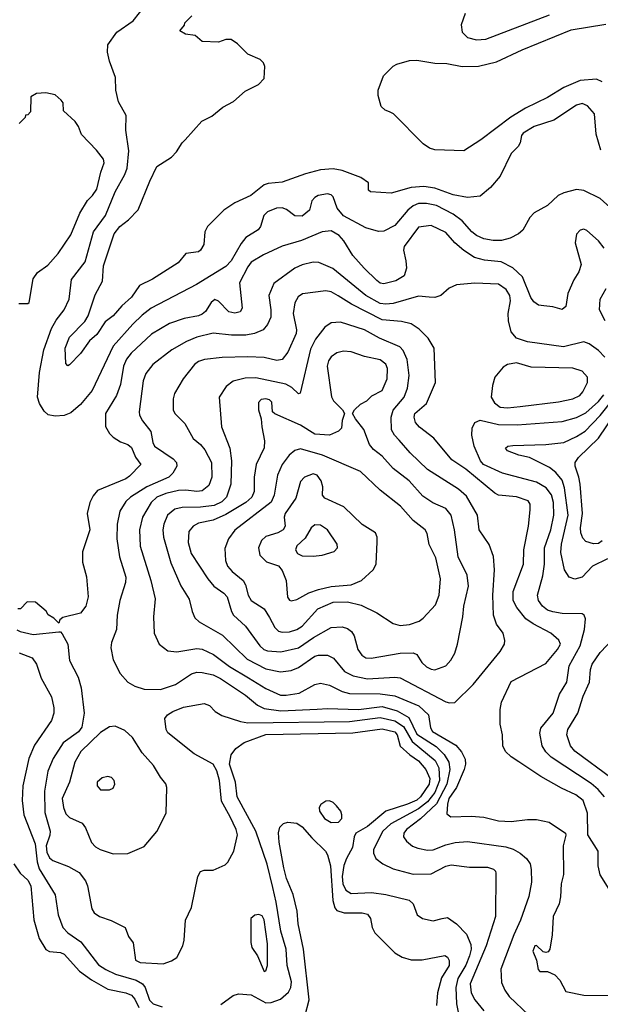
# Model space of a CAD drawing. Extents: x 997026 to 1115308, y 536381 to 619039.
# Tile 296 of 484: x 1059011 to 1062205, y 576502 to 581923. Entities that reach past the tile are written whole.
import ezdxf

# ---------------------------------------------------------------- set-up
doc = ezdxf.new("R2010")
doc.units = 0

msp = doc.modelspace()

# ---------------------------------------------------------------- linework, layer by layer
at = {"layer": '0CON20XD'}
for points in [[(1062295, 580858.5), (1062205, 580938.5), (1062115, 580982.1), (1062075, 580987.5), (1062005, 580970.5), (1061973.9, 580956.1), (1061915, 580900), (1061840.9, 580859.1), (1061818, 580835), (1061780, 580765), (1061755.8, 580745), (1061709, 580721), (1061661.9, 580708.1), (1061615, 580707.8), (1061565, 580716), (1061525, 580734.8), (1061498.4, 580755), (1061444.6, 580815), (1061395, 580853.2), (1061305, 580900.4), (1061248.5, 580911.5), (1061205, 580910.6), (1061175, 580899), (1061146.3, 580875), (1061075, 580790), (1061015, 580758.2), (1060985, 580756.5), (1060915, 580777.3), (1060792.6, 580842.6), (1060756.9, 580885), (1060735, 580948.1), (1060725, 580959.1), (1060705, 580965.3), (1060653.3, 580955), (1060634.2, 580945), (1060618.6, 580925), (1060605.6, 580875), (1060565, 580842.1), (1060525, 580843.5), (1060478.5, 580878.5), (1060455, 580886.8), (1060423.8, 580885), (1060375, 580865.4), (1060354.6, 580845), (1060335.6, 580785), (1060323.1, 580766.9), (1060255, 580723.8), (1060228.3, 580691.7), (1060174, 580596), (1060145, 580564.6), (1059983.1, 580465), (1059734.8, 580335.2), (1059685, 580297.3), (1059633.1, 580246.9), (1059524.7, 580125), (1059408.5, 579881.5), (1059345, 579804.5), (1059291.5, 579758.5), (1059255, 579743.5), (1059205, 579739.5), (1059167.6, 579747.6), (1059145, 579767.5), (1059119.5, 579809.5), (1059108.4, 579845), (1059119.5, 579980.5), (1059142.8, 580105), (1059186.2, 580223.8), (1059210.9, 580269.1), (1059254.8, 580325.2), (1059282.8, 580385), (1059296.4, 580493.6), (1059370.2, 580589.8), (1059416.1, 580755), (1059482, 580845), (1059535, 580975.7), (1059589.1, 581070.9), (1059601.7, 581105), (1059610.9, 581200.9), (1059594.6, 581315.4), (1059595.6, 581395), (1059555, 581471.2), (1059539.5, 581535), (1059537.5, 581605), (1059504.3, 581695), (1059494.3, 581744.3), (1059495.8, 581785), (1059545, 581854.2), (1059635, 581916.9), (1059704.8, 582005.2)], [(1061462.4, 581957.6), (1061440.4, 581895), (1061445.4, 581855.4), (1061475, 581825.6), (1061525, 581811.5), (1061575, 581816.4), (1061925, 581950.6)], [(1062207.8, 581205), (1062183.6, 581293.6), (1062173.3, 581405), (1062135, 581448.1), (1062105, 581462.2), (1062075, 581453.5), (1061949.3, 581370.7), (1061842, 581335), (1061781.7, 581298.3), (1061771.2, 581285), (1061763.8, 581245), (1061753.8, 581225), (1061715, 581186.7), (1061655, 581062), (1061600.9, 580999.1), (1061545, 580951.2), (1061475, 580943.5), (1061395, 580959.2), (1061295, 580995.9), (1061235, 581005.3), (1061165, 581000), (1061055, 580967.5), (1060998.3, 580971.7), (1060940, 580975), (1060930, 580985), (1060930, 581025), (1060887.5, 581055), (1060785, 581093.5), (1060735, 581102.7), (1060665, 581096.5), (1060583.3, 581075), (1060455, 581029.1), (1060378, 581022), (1060355, 581014.5), (1060282, 580955), (1060193.8, 580915), (1060134.6, 580875.4), (1060044.6, 580785.4), (1060028.6, 580755), (1060024.3, 580685), (1060005, 580654), (1059995, 580646), (1059923.9, 580636.1), (1059883.3, 580585), (1059742, 580495), (1059670.4, 580459.6), (1059625, 580395.8), (1059571.9, 580348.1), (1059525, 580292.2), (1059480.6, 580259.4), (1059435, 580190), (1059395.5, 580154.5), (1059345, 580086.2), (1059285, 580022.5), (1059275, 580017.5), (1059265, 580030), (1059261.5, 580115), (1059285, 580176), (1059368.9, 580261.1), (1059387.9, 580292.1), (1059425, 580408.8), (1059467, 580483), (1059472.4, 580567.6), (1059530.5, 580745), (1059561.4, 580785), (1059608.9, 580821.1), (1059662.8, 580877.2), (1059726, 581035), (1059765.9, 581114.1), (1059845, 581166.7), (1059873.3, 581195), (1059903.8, 581245), (1059921.7, 581261.7), (1060013.3, 581365), (1060067.5, 581392.5), (1060127.7, 581442.3), (1060187.5, 581472.5), (1060250.8, 581529.2), (1060325, 581566.7), (1060355, 581600), (1060360, 581665), (1060352.5, 581685), (1060333.9, 581703.9), (1060265, 581733.3), (1060209.5, 581789.5), (1060175, 581813.3), (1060145, 581813.3), (1060105, 581800), (1060015, 581802.5), (1059977, 581837), (1059923, 581843), (1059891.7, 581861.7), (1059917, 581893), (1059920, 581905), (1059957.5, 581945)], [(1062215, 581580.8), (1062185, 581596.5), (1062095, 581588.8), (1062005, 581550.3), (1061915.5, 581494.5), (1061794.3, 581435.7), (1061713.6, 581386.4), (1061548, 581262), (1061455, 581202), (1061295, 581207.3), (1061265, 581215.4), (1061229.8, 581239.8), (1061066.7, 581405), (1061045.7, 581415.7), (1061022.5, 581425), (1061000, 581445), (1060983.8, 581505), (1060983.8, 581535), (1061012.5, 581615), (1061065, 581667.5), (1061085, 581677.5), (1061155, 581698.8), (1061195, 581700), (1061295, 581683.1), (1061361.1, 581681.1), (1061445, 581664.6), (1061535, 581666.9), (1061635, 581691.8), (1061775, 581757.7), (1062045, 581867.3), (1062235, 581898.7)], [(1059005, 580360), (1059055, 580360), (1059063, 580367), (1059084.3, 580495.7), (1059107.9, 580532.1), (1059165, 580572.5), (1059221.4, 580635), (1059292, 580738), (1059341.7, 580858.3), (1059383.2, 580926.8), (1059412, 580955), (1059435, 580990), (1059456.2, 581083.8), (1059476, 581135), (1059471.2, 581155), (1059433.3, 581205), (1059350.8, 581290.8), (1059333.3, 581335), (1059315, 581362.5), (1059251.7, 581421.7), (1059250, 581465), (1059239.3, 581479.3), (1059205, 581510), (1059155, 581520), (1059103, 581517), (1059071.7, 581498.3), (1059070, 581415), (1059055, 581400), (1059041.7, 581398.3), (1059040, 581385), (1059008.3, 581351.7)], [(1062227.5, 580665), (1062196.1, 580706.1), (1062131.7, 580761.7), (1062115, 580770), (1062093.8, 580765), (1062075, 580742.5), (1062067.5, 580695), (1062100, 580575), (1062088, 580535), (1062059.7, 580490.3), (1062027.5, 580415), (1062015.8, 580344.2), (1061995, 580327.5), (1061945, 580342.5), (1061895, 580347.1), (1061865, 580351.4), (1061839.1, 580369.1), (1061823.7, 580393.7), (1061777.6, 580507.6), (1061725, 580556.5), (1061659.3, 580589.3), (1061568.5, 580598.5), (1061514.1, 580614.1), (1061455, 580652.2), (1061404.4, 580695), (1061355, 580751.9), (1061275, 580790.8), (1061205, 580780), (1061126.7, 580675), (1061122.2, 580655), (1061136.1, 580596.1), (1061138.5, 580555), (1061126.2, 580513.8), (1061081.2, 580485), (1061015, 580468.2), (1060995, 580472.1), (1060975, 580486.5), (1060906.5, 580555), (1060843.3, 580625), (1060793.8, 580705), (1060768.5, 580735), (1060725, 580760), (1060675, 580756), (1060561.7, 580708.3), (1060454.2, 580675.8), (1060351.9, 580628.1), (1060285, 580588.2), (1060265, 580562.2), (1060220.4, 580475), (1060234.3, 580335), (1060223.8, 580315), (1060195, 580307.5), (1060162, 580315), (1060105, 580374), (1060085, 580382.5), (1060065, 580365.8), (1060033.2, 580316.8), (1060015, 580302.5), (1059995, 580293.4), (1059915, 580278), (1059835, 580250.4), (1059735, 580190.9), (1059623.2, 580086.8), (1059598.4, 580055), (1059581.8, 580015), (1059564.7, 579915), (1059543.8, 579855), (1059483.5, 579755), (1059482.6, 579682.6), (1059504.4, 579645), (1059525, 579624.4), (1059565, 579599.4), (1059605, 579584.4), (1059625, 579568.1), (1059648.5, 579515), (1059678, 579475), (1059615, 579409.2), (1059595, 579395.6), (1059439.3, 579330.7), (1059415, 579302), (1059396.7, 579265), (1059382.2, 579205), (1059395.7, 579114.3), (1059356.4, 578993.6), (1059356.4, 578936.4), (1059377.8, 578855), (1059386.9, 578745), (1059374.3, 578695), (1059345, 578656.2), (1059248.3, 578631.7), (1059231.7, 578618.3), (1059225, 578600), (1059198.3, 578628.3), (1059167, 578647), (1059156.4, 578666.4), (1059097, 578717), (1059052.5, 578717.5), (1059015, 578680), (1059000, 578680)], [(1062230.3, 580065), (1062195, 580102.5), (1062145, 580138.5), (1062115, 580150.4), (1062002.7, 580122.7), (1061805, 580149.8), (1061745, 580169.7), (1061715.3, 580205), (1061700.3, 580265), (1061698.4, 580305), (1061711.9, 580375), (1061708.5, 580405), (1061687.7, 580437.7), (1061645, 580466.8), (1061515, 580472.5), (1061415, 580462.5), (1061373.3, 580445), (1061327.5, 580405), (1061295, 580394.4), (1061264.4, 580395.6), (1061205, 580401.8), (1061065, 580361.5), (1061025, 580356.4), (1060995, 580360.2), (1060916.1, 580405), (1060732.8, 580552.8), (1060656.4, 580586.4), (1060625, 580587.3), (1060565, 580573.3), (1060525, 580555.3), (1060408.7, 580471.3), (1060380.8, 580405), (1060392.9, 580325), (1060392.2, 580285), (1060375, 580244.4), (1060350, 580215), (1060302, 580195), (1060255, 580186.3), (1060176.8, 580186.8), (1060075, 580197.3), (1059985, 580174.7), (1059928.8, 580151.2), (1059846.9, 580105), (1059743.3, 580025), (1059705.4, 579975), (1059689.3, 579935), (1059668.2, 579765), (1059670.4, 579745), (1059685.4, 579715), (1059732.7, 579655), (1059743.5, 579595), (1059753.1, 579575), (1059855.8, 579505.8), (1059872.7, 579485), (1059874.7, 579465.3), (1059853.4, 579426.6), (1059831.8, 579405), (1059709.4, 579350.6), (1059619.6, 579295), (1059595, 579270.9), (1059561.9, 579218.1), (1059546.4, 579145), (1059544.2, 579064.2), (1059560.4, 578965), (1059595.4, 578854.6), (1059593.1, 578825), (1059561.3, 578725), (1059546.1, 578645), (1059542.9, 578565), (1059516.2, 578495), (1059511.3, 578465), (1059525, 578398.8), (1059562.6, 578322.6), (1059606.2, 578275), (1059643.4, 578253.4), (1059695, 578236.7), (1059785, 578234.7), (1059867.4, 578262.6), (1059955, 578321.9), (1059985, 578330.2), (1060015, 578329.8), (1060075, 578315.7), (1060115, 578296.1), (1060253.8, 578205), (1060318.5, 578148.5), (1060355, 578130), (1060447.7, 578117.7), (1060646.8, 578126.8), (1060705, 578130.5), (1060875, 578124.8), (1061005, 578142), (1061087.6, 578117.6), (1061151.4, 578081.4), (1061195, 577990.2), (1061301.5, 577921.5), (1061346.9, 577876.9), (1061372.2, 577835), (1061378.1, 577795), (1061360.4, 577715), (1061304.1, 577605.9), (1061216.5, 577523.5), (1061139.3, 577465), (1061124, 577445), (1061123.1, 577425), (1061139.9, 577399.9), (1061172.6, 577372.6), (1061200.9, 577360.9), (1061255, 577351.6), (1061285, 577352.9), (1061355, 577380.3), (1061407, 577393), (1061475, 577397.8), (1061685, 577370), (1061726.6, 577356.6), (1061765.2, 577335.2), (1061799.2, 577305), (1061818.9, 577275), (1061825.3, 577245), (1061826.7, 577175), (1061811.5, 577095), (1061766.5, 576965), (1061729.7, 576885), (1061657.3, 576695), (1061662.1, 576622.1), (1061679.8, 576579.8), (1061703.5, 576545), (1061812.6, 576442.6)], [(1062231.5, 580265), (1062201.9, 580325), (1062204.2, 580385), (1062237.3, 580442.7)], [(1062255, 577136.2), (1062204.5, 577214.5), (1062194.3, 577264.3), (1062194.3, 577345), (1062137.1, 577435), (1062134.5, 577555), (1062111.5, 577625), (1062071.1, 577655), (1061991.9, 577691.9), (1061877.3, 577757.3), (1061757.5, 577837.5), (1061715, 577864), (1061684.5, 577894.5), (1061668.6, 577925), (1061666.9, 577985), (1061654.4, 578045), (1061654.4, 578125), (1061662.5, 578165), (1061715, 578278.6), (1061905, 578378.1), (1061970, 578455), (1061986.9, 578485), (1061977.6, 578507.6), (1061932.5, 578545), (1061836.4, 578596.4), (1061795.2, 578625.2), (1061746.6, 578686.6), (1061726.7, 578725), (1061726.1, 578775), (1061782.3, 578925), (1061785.4, 579005), (1061810.6, 579135), (1061819.2, 579225), (1061819.2, 579255), (1061808, 579275), (1061743.6, 579296.4), (1061646, 579306), (1061625, 579316.4), (1061465, 579449.3), (1061389.3, 579499.3), (1061289.1, 579619.1), (1061209.7, 579679.7), (1061189.4, 579705), (1061180.5, 579735), (1061184.5, 579755), (1061249.1, 579810.9), (1061298.5, 579925), (1061291.9, 580115), (1061258.9, 580168.9), (1061208.9, 580218.9), (1061165, 580249.4), (1061110.6, 580260.6), (1061005, 580270.2), (1060836.6, 580356.6), (1060763.5, 580403.5), (1060725, 580425.4), (1060695, 580430.4), (1060566.2, 580413.8), (1060542.6, 580397.4), (1060524.6, 580365), (1060514.7, 580305.3), (1060532.9, 580215), (1060531.5, 580195), (1060486.8, 580093.2), (1060455, 580052.2), (1060425, 580046.5), (1060355, 580062.9), (1060265, 580066.8), (1060125, 580063.8), (1060027.6, 580052.4), (1059995, 580041.5), (1059973.1, 580025), (1059909.4, 579945), (1059861.9, 579865), (1059854.4, 579835), (1059854.4, 579775), (1059864.4, 579755), (1059919.8, 579699.8), (1059965, 579618.1), (1060005, 579584.5), (1060028.9, 579555), (1060066.7, 579485), (1060068.5, 579405), (1060051.4, 579358.6), (1060015, 579330), (1059985, 579325.4), (1059925, 579333.2), (1059885, 579331.3), (1059815, 579315.2), (1059765.4, 579295), (1059733.3, 579265), (1059686.5, 579185), (1059670.5, 579115), (1059674.1, 579025), (1059731.8, 578835), (1059755.5, 578735), (1059747.1, 578635), (1059750.8, 578545), (1059778.8, 578485), (1059825, 578449.2), (1059875, 578442.7), (1059985, 578460.8), (1060015, 578456.8), (1060077.3, 578427.3), (1060165, 578362.6), (1060269.5, 578299.5), (1060365, 578240), (1060445, 578204.7), (1060476.3, 578203.7), (1060548.8, 578215), (1060635, 578263.5), (1060665, 578270), (1060715, 578260), (1060784.8, 578224.8), (1060825, 578212.7), (1060995, 578212), (1061075, 578201), (1061206.1, 578146.1), (1061260, 578095), (1061271.6, 578025), (1061281.3, 578005), (1061409.7, 577929.7), (1061441.6, 577891.6), (1061461.5, 577851.5), (1061464.1, 577825), (1061455.8, 577795), (1061414, 577696), (1061371.5, 577635), (1061363.7, 577603.7), (1061361.4, 577551.4), (1061382.5, 577535), (1061495, 577538.5), (1061565, 577532.2), (1061645, 577512.2), (1061715, 577508.6), (1061805, 577520.5), (1061855, 577519.5), (1061924.5, 577504.5), (1062013.3, 577445), (1062016.1, 577433.9), (1062002, 577375), (1062002.3, 577217.7), (1061989.2, 577165), (1061987, 577093), (1061978.6, 577055), (1061945.7, 576985), (1061940, 576885), (1061928, 576805), (1061918.8, 576791.2), (1061905, 576786.7), (1061891.7, 576791.7), (1061855, 576826.2), (1061845, 576823.8), (1061833.5, 576795), (1061854, 576745), (1061863.3, 576693.3), (1061872.5, 576682.5), (1061915, 576682), (1061955, 576664), (1061982, 576635), (1062015, 576572.5), (1062115, 576553.3), (1062255, 576550.6)], [(1061375, 578161.2), (1061405, 578164.4), (1061506.4, 578263.6), (1061655, 578444.2), (1061678.1, 578485), (1061680, 578505), (1061670.6, 578545), (1061634.6, 578595), (1061617.1, 578645), (1061613.5, 578755), (1061622.9, 578895), (1061617.5, 578967.5), (1061593.4, 579033.4), (1061538.6, 579115), (1061529.4, 579195), (1061469.9, 579299.9), (1061425, 579338.5), (1061255, 579447.3), (1061158.5, 579538.5), (1061098.4, 579608.4), (1061072.5, 579635), (1061056.5, 579665), (1061054.8, 579735), (1061066.4, 579773.6), (1061125.3, 579845), (1061143.7, 579895), (1061153.8, 579965), (1061142.2, 580052.2), (1061121.4, 580101.4), (1061102.5, 580122.5), (1060990.2, 580170.2), (1060907.1, 580215), (1060775, 580257.3), (1060725, 580254.6), (1060689.6, 580230.4), (1060638.7, 580165), (1060611, 580109), (1060553.6, 579866.4), (1060545, 579863.8), (1060508.3, 579898.3), (1060475, 579916.5), (1060310.6, 579950.6), (1060250.4, 579949.6), (1060185, 579932.3), (1060147.1, 579902.9), (1060107.3, 579845), (1060121.1, 579681.1), (1060166.1, 579565), (1060176.5, 579495), (1060172.5, 579365), (1060148.4, 579295), (1060122.1, 579267.9), (1060081.5, 579248.5), (1060005, 579238.6), (1059905, 579238.1), (1059865, 579228.1), (1059824.3, 579195.7), (1059802.9, 579145), (1059798.1, 579115), (1059801.8, 579075), (1059842.6, 578932.6), (1059896.6, 578806.6), (1059943.3, 578733.3), (1059958.9, 578665), (1059975, 578629.4), (1059998, 578608), (1060126.4, 578535), (1060262.5, 578402.5), (1060365, 578349.5), (1060445, 578333.2), (1060505, 578339.7), (1060545, 578355.9), (1060635, 578419.5), (1060655.3, 578425.3), (1060705, 578424.6), (1060737.3, 578407.3), (1060798.2, 578335), (1060845, 578309.8), (1060925, 578294.3), (1061075, 578303.3), (1061105, 578298.8), (1061355, 578166.9), (1061375, 578161.2)], [(1061295, 578344.5), (1061355, 578365.7), (1061383, 578397), (1061404.5, 578435), (1061419.5, 578485), (1061448.5, 578635), (1061453.6, 578695), (1061480.6, 578805), (1061472.2, 578865), (1061423.1, 578965), (1061403.3, 579115), (1061385.3, 579195), (1061355, 579231.5), (1061283.2, 579263.2), (1061229.3, 579299.3), (1061154.5, 579385), (1061065, 579452.1), (1061005, 579520.9), (1060956.5, 579556.5), (1060935, 579583.8), (1060905, 579666.7), (1060858.8, 579725), (1060842.5, 579755), (1060852.5, 579775), (1060885, 579806.7), (1060920, 579825), (1060948.3, 579851.7), (1061005, 579882.5), (1061032.1, 579945), (1061035, 580002.5), (1061025, 580026.9), (1060995, 580049.6), (1060908.1, 580068.1), (1060833.6, 580093.6), (1060792.6, 580097.4), (1060755, 580088.1), (1060725, 580066.9), (1060710.5, 580045), (1060702.7, 580015), (1060726.1, 579846.1), (1060736.7, 579825), (1060787.5, 579775), (1060797.5, 579755), (1060784.1, 579715.9), (1060780.8, 579675), (1060765, 579657.5), (1060715, 579636.2), (1060635, 579640.7), (1060555, 579690), (1060413.9, 579753.9), (1060402.5, 579765), (1060398.3, 579818.3), (1060385, 579830), (1060365, 579835.5), (1060338.8, 579831.2), (1060323.8, 579815), (1060323.8, 579775), (1060338.8, 579725), (1060342.3, 579682.3), (1060356.7, 579605), (1060355.6, 579565.6), (1060312.3, 579475), (1060301.3, 579405), (1060301.5, 579325), (1060288.5, 579295), (1060254.6, 579265), (1060145, 579199.8), (1060075, 579168.2), (1059995, 579150.6), (1059965.5, 579135), (1059942.1, 579105), (1059936.9, 579045), (1059953.8, 578985), (1060045.4, 578845), (1060078.5, 578805), (1060134.4, 578765), (1060152.5, 578745), (1060175.4, 578665.4), (1060187.8, 578645), (1060253.6, 578585), (1060332.5, 578475), (1060353.6, 578455), (1060375, 578447.6), (1060447.9, 578442.1), (1060545.2, 578464.8), (1060627.5, 578522.5), (1060725, 578577.3), (1060785, 578580), (1060815, 578571.1), (1060837.1, 578555), (1060850.3, 578530.3), (1060871.1, 578455), (1060893.6, 578423.6), (1060915, 578409.1), (1060945, 578407.3), (1061105, 578435.5), (1061175, 578437.5), (1061195, 578428.8), (1061223.9, 578383.9), (1061249.5, 578359.5), (1061275, 578346.5), (1061295, 578344.5)], [(1061695, 579785.4), (1061765, 579793.2), (1061975, 579819.7), (1062055, 579835.5), (1062092, 579855), (1062110, 579875), (1062135.8, 579925), (1062135.8, 579955), (1062105, 579987.5), (1062055, 580004.4), (1061825, 580010), (1061745, 580033.1), (1061694.5, 580025.5), (1061670.3, 580009.7), (1061625.8, 579955), (1061611.7, 579908.3), (1061604.7, 579845), (1061622.9, 579812.9), (1061655, 579790), (1061695, 579785.4)], [(1062245, 578955.4), (1062162.9, 578915), (1062105, 578854.2), (1062065, 578842.9), (1062033.7, 578853.7), (1062009.1, 578895), (1061989, 578989), (1061992.6, 579035), (1062029.4, 579195), (1062008, 579345), (1061995, 579388.1), (1061960.6, 579430.6), (1061925, 579456.8), (1061815, 579512), (1061757.5, 579525), (1061695, 579550), (1061683.8, 579565), (1061697.5, 579575), (1061725, 579578.9), (1061905, 579583.8), (1062005, 579596.2), (1062075, 579627.6), (1062121.9, 579658.1), (1062205, 579743.2), (1062340.4, 579915)], [(1062228.8, 577645), (1062194.6, 577685), (1062155, 577717.5), (1061935, 577862), (1061905, 577893.1), (1061886.3, 577925), (1061873.4, 577995), (1061878.3, 578021.7), (1061945.2, 578104.8), (1061981, 578209), (1062020.7, 578275), (1062033.6, 578365), (1062094.8, 578475.2), (1062118.9, 578565), (1062123.1, 578625), (1062117.5, 578645), (1062105, 578651.9), (1061995.4, 578654.6), (1061945, 578662.7), (1061915, 578672.7), (1061887.7, 578695), (1061865.4, 578725), (1061859.2, 578755), (1061888.3, 578861.7), (1061899.2, 578925), (1061899, 579015), (1061933.9, 579115), (1061950, 579195), (1061947.2, 579265), (1061936.8, 579306.8), (1061908, 579345), (1061855, 579377.3), (1061666.6, 579426.6), (1061561.8, 579475), (1061546.5, 579495), (1061511.6, 579575), (1061498.8, 579635), (1061500.4, 579675), (1061515.3, 579704.7), (1061545, 579717.5), (1061645, 579695.2), (1061748.1, 579691.9), (1061995, 579710.2), (1062075, 579733.2), (1062125, 579758.6), (1062195, 579820.2), (1062225, 579856.9)], [(1062215, 579054.1), (1062195, 579038.8), (1062168.1, 579038.1), (1062125, 579050.9), (1062109, 579069), (1062098.2, 579098.2), (1062095.7, 579125), (1062106.6, 579205), (1062094.3, 579365), (1062087.6, 579405), (1062066.7, 579465), (1062066.9, 579485), (1062085, 579512), (1062195, 579618.8), (1062286.9, 579755)], [(1060455, 578551.4), (1060495, 578553.7), (1060535, 578565.8), (1060565, 578583.5), (1060651, 578679), (1060735, 578716.2), (1060815, 578717.3), (1060889.7, 578699.7), (1060975, 578658.2), (1061065, 578598.4), (1061105, 578587.8), (1061155, 578592.7), (1061208.6, 578611.4), (1061231.5, 578628.5), (1061297.7, 578702.3), (1061318.3, 578755), (1061326.6, 578845), (1061299.6, 578959.6), (1061263, 579033), (1061253.3, 579095), (1061241.1, 579115), (1061176.4, 579166.4), (1061105.4, 579245), (1060995, 579332.3), (1060885, 579436.2), (1060675.9, 579525.9), (1060555, 579560.9), (1060525, 579551.5), (1060493.8, 579525), (1060455.4, 579475), (1060429.1, 579415), (1060410, 579305), (1060393.5, 579266.5), (1060195, 579112.1), (1060159.2, 579065), (1060139.1, 579010.9), (1060142.7, 578945), (1060153.2, 578915), (1060179.6, 578885), (1060240, 578835), (1060252.3, 578812.3), (1060267.3, 578755), (1060283.8, 578725), (1060355, 578678.9), (1060385, 578632.2), (1060415, 578576.4), (1060435, 578557.3), (1060455, 578551.4)], [(1060505, 578723.8), (1060535, 578731.4), (1060602.1, 578767.9), (1060654.8, 578785.2), (1060725, 578801.6), (1060835, 578811.6), (1060890.6, 578835), (1060955.4, 578894.6), (1060971.4, 578925), (1060978, 579048), (1060977.5, 579075), (1060968.3, 579098.3), (1060895, 579143.3), (1060795, 579242), (1060688.8, 579288.8), (1060676.7, 579305), (1060678.6, 579351.4), (1060669.1, 579385), (1060648.1, 579415), (1060625, 579422.5), (1060578, 579405), (1060555, 579380), (1060530.4, 579289.6), (1060471.8, 579205), (1060466.5, 579185), (1060471.2, 579135), (1060461.2, 579115), (1060431.7, 579098.3), (1060365, 579078.6), (1060340.6, 579055), (1060324.4, 579015), (1060332.5, 578975), (1060367.9, 578937.9), (1060435, 578915.8), (1060455, 578890.8), (1060477.5, 578835), (1060484.3, 578744.3), (1060495, 578727.5), (1060505, 578723.8)], [(1060625, 578968.9), (1060675, 578974.8), (1060741.4, 578995), (1060758.9, 579015), (1060757.5, 579035), (1060704.6, 579115), (1060665, 579139.6), (1060635, 579142.2), (1060613.9, 579126.1), (1060580.6, 579069.4), (1060535, 579026.2), (1060529.1, 579005), (1060540, 578985), (1060565, 578971.6), (1060625, 578968.9)], [(1058994.5, 578564.5), (1059013.3, 578555), (1059085, 578538.8), (1059225, 578552.5), (1059235, 578552.5), (1059245, 578542.5), (1059276, 578485), (1059284, 578395), (1059332.6, 578302.6), (1059348.5, 578245), (1059365.3, 578105), (1059351.7, 578028.3), (1059335, 578002.1), (1059249, 577941), (1059193.8, 577856.2), (1059166.2, 577785), (1059147.2, 577675), (1059148.5, 577558.5), (1059177.3, 577455), (1059176.2, 577433.8), (1059156.1, 577375), (1059159.1, 577339.1), (1059175, 577309.1), (1059193.7, 577293.7), (1059279.2, 577260.8), (1059337.5, 577227.5), (1059372, 577182), (1059384.4, 577155), (1059407.3, 577027.3), (1059421.2, 577005), (1059450, 576985), (1059514.3, 576964.3), (1059590, 576925), (1059610, 576875), (1059635, 576840), (1059647.5, 576745), (1059673, 576733), (1059800, 576725), (1059845, 576741.2), (1059875, 576760), (1059908.8, 576825), (1059916.2, 576855), (1059923.3, 576965), (1059956, 577035), (1059990.8, 577205), (1060005, 577232.5), (1060025, 577240), (1060075, 577240), (1060140.5, 577269.5), (1060155.7, 577284.3), (1060188.9, 577345), (1060209.6, 577435), (1060202, 577465), (1060168.4, 577535), (1060121.2, 577621.2), (1060110.6, 577735), (1060095, 577786.9), (1060075.2, 577825.2), (1059971.5, 577881.5), (1059825, 577996.7), (1059815.8, 578015), (1059810, 578075), (1059824, 578095), (1059854, 578115), (1059912.2, 578137.8), (1060025, 578158.8), (1060055, 578146.7), (1060086.2, 578115), (1060122.8, 578092.8), (1060225, 578058.8), (1060265, 578051.6), (1060825, 578058.3), (1060995, 578080.4), (1061075, 578062.8), (1061121.6, 578031.6), (1061169.9, 577949.9), (1061296.3, 577845), (1061317, 577805), (1061321.4, 577735), (1061295, 577669.2), (1061255, 577617.2), (1061205, 577579.2), (1061052.7, 577495), (1061008.1, 577455), (1060956.7, 577355), (1060957.1, 577335), (1060970, 577305), (1061008.8, 577275), (1061065, 577247.5), (1061175, 577218.8), (1061275, 577221.1), (1061355, 577262.5), (1061385, 577269.3), (1061485, 577257.1), (1061585, 577256.7), (1061617, 577247), (1061628.8, 577235), (1061630, 577225), (1061629.2, 576985), (1061578, 576825), (1061489.7, 576615), (1061495, 576566.2), (1061515, 576527.1), (1061565, 576466.7)], [(1062269.6, 577745), (1062065.4, 577895), (1062041.2, 577925), (1062021.1, 577985), (1062026.7, 578015), (1062080.9, 578105), (1062111.9, 578198.1), (1062146.9, 578275), (1062152.3, 578345), (1062161.2, 578375), (1062205, 578440), (1062275.8, 578515)], [(1059007.5, 578437.5), (1059079, 578409), (1059103.8, 578375), (1059128.3, 578298.3), (1059185.3, 578195.3), (1059197.5, 578135), (1059197.5, 578105), (1059185, 578064.4), (1059091.7, 577928.3), (1059061.4, 577855), (1059027.4, 577705), (1059023.7, 577625), (1059034.2, 577545), (1059095, 577385.6), (1059106.8, 577286.8), (1059118.2, 577248.2), (1059205.3, 577105), (1059222.7, 576995), (1059248.5, 576925), (1059275, 576895.4), (1059346.5, 576846.5), (1059445, 576720), (1059485, 576692.9), (1059538.2, 576668.2), (1059650.6, 576635), (1059685.6, 576615.6), (1059700.3, 576595), (1059723.9, 576525), (1059745.6, 576505.6), (1059795, 576487.4)], [(1059525, 577331.5), (1059605, 577332.2), (1059695, 577371.4), (1059766, 577454), (1059816, 577555), (1059820, 577695), (1059815.5, 577715.5), (1059785, 577752.5), (1059746.9, 577816.9), (1059685, 577886.9), (1059630.9, 577970.9), (1059588.9, 578008.9), (1059535, 578034.3), (1059505, 578029.4), (1059455, 577999.5), (1059346.7, 577893.3), (1059313.1, 577835), (1059285.2, 577724.8), (1059244.2, 577635), (1059250.7, 577585), (1059265, 577550.6), (1059285, 577531.5), (1059355, 577498.9), (1059373, 577473), (1059405, 577393.1), (1059428.5, 577368.5), (1059454.1, 577354.1), (1059525, 577331.5)], [(1060118.1, 576501.9), (1060185, 576550), (1060215, 576560.4), (1060285, 576554.7), (1060365, 576510.7), (1060395, 576512.7), (1060445, 576531.3), (1060490.5, 576569.5), (1060502.9, 576595), (1060506.9, 576625), (1060481.9, 576715), (1060476.5, 576805), (1060448.3, 576905), (1060422.4, 577065), (1060402.9, 577145), (1060373, 577273), (1060309.1, 577455), (1060206.7, 577645), (1060198.1, 577725), (1060164.8, 577825), (1060174.2, 577875.8), (1060199.6, 577910.4), (1060246.6, 577943.4), (1060365, 577987.8), (1060843.2, 577996.8), (1061005, 578019.2), (1061075, 578002.9), (1061087.5, 577985), (1061103.9, 577923.9), (1061156.6, 577876.6), (1061205, 577842.1), (1061245.3, 577795), (1061267, 577745), (1061263.3, 577715), (1061215.5, 577645), (1061195, 577626.8), (1061145, 577604), (1061025, 577564.8), (1060925, 577481.7), (1060860, 577445), (1060850.5, 577425), (1060841.6, 577365), (1060808, 577305), (1060795, 577267.1), (1060785.1, 577205), (1060788.1, 577165), (1060805, 577130.3), (1060835, 577112.6), (1060947, 577117), (1061026.1, 577106.1), (1061153.3, 577075), (1061176.2, 577055), (1061198.6, 576995), (1061226.7, 576975), (1061285, 576962.5), (1061334.6, 576975.4), (1061365, 576979.4), (1061415, 576945.5), (1061468.5, 576888.5), (1061492.3, 576832.3), (1061494.4, 576805), (1061485, 576769.5), (1061465, 576718.5), (1061421.9, 576645), (1061410, 576595), (1061414, 576505), (1061436.2, 576396.2)], [(1059505, 577682.5), (1059525, 577692.5), (1059533.8, 577715), (1059530, 577735), (1059515, 577750), (1059495, 577756.2), (1059465, 577748.8), (1059436.2, 577725), (1059436.2, 577705), (1059455, 577682.5), (1059505, 577682.5)], [(1060725, 577503.1), (1060765, 577504.4), (1060782.9, 577525), (1060783.5, 577545), (1060777.1, 577565), (1060753.5, 577595), (1060735, 577613.3), (1060715, 577622.5), (1060695, 577620), (1060667.9, 577602.1), (1060658.6, 577585), (1060659.4, 577565), (1060688.5, 577525), (1060725, 577503.1)], [(1060580.4, 576435), (1060603.3, 576526.7), (1060572, 576805), (1060542.7, 576945), (1060536.9, 577015), (1060515, 577106.7), (1060478.5, 577195), (1060463.6, 577253.6), (1060437.7, 577395), (1060434.5, 577445.5), (1060442.6, 577477.4), (1060462.6, 577497.4), (1060485.7, 577505.7), (1060535, 577499.4), (1060565, 577480), (1060617.8, 577417.8), (1060692.5, 577345), (1060704.5, 577324.5), (1060720.9, 577265), (1060733.1, 577073.1), (1060743.8, 577033.8), (1060755, 577019.2), (1060795.4, 577005.4), (1060895.4, 577005.4), (1060925, 576998.1), (1060941.4, 576975), (1060949.2, 576925), (1060965.5, 576895.5), (1061075, 576786), (1061115, 576762), (1061165, 576747.1), (1061225, 576746.9), (1061350.5, 576770.5), (1061365, 576762), (1061373.8, 576743.8), (1061372.9, 576715), (1061331.6, 576648.4), (1061308.9, 576565), (1061303.8, 576495)], [(1058978.6, 577275), (1059013.5, 577223.5), (1059055.6, 577185), (1059072.1, 577155), (1059087.5, 576967.5), (1059117.5, 576865), (1059155, 576803.1), (1059175, 576793.6), (1059235, 576787.3), (1059255, 576777.5), (1059340, 576685), (1059405, 576636), (1059496.1, 576586.1), (1059595, 576565.7), (1059625, 576551.9), (1059645, 576530.4), (1059665.8, 576485)], [(1060355, 576683.3), (1060365, 576686.7), (1060374.5, 576715.5), (1060373.9, 576835), (1060355, 576966.7), (1060345, 576990), (1060326.4, 576996.4), (1060305, 576992.5), (1060282.5, 576975), (1060283, 576843), (1060288, 576815), (1060318.9, 576768.9), (1060355, 576683.3)]]:
    msp.add_lwpolyline(points, dxfattribs=at)

doc.saveas('drawing.dxf')
